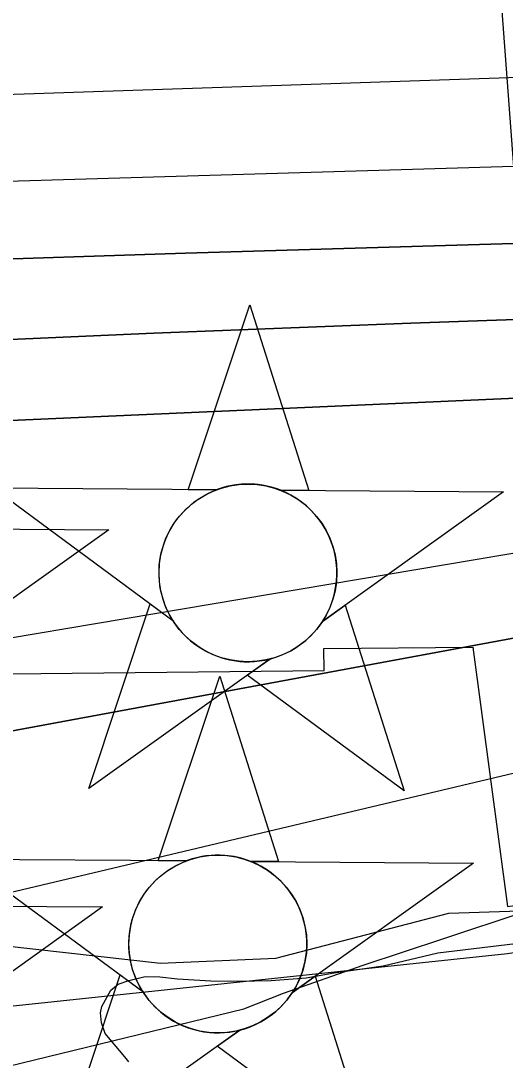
# Model space of a CAD drawing. Extents: x 3704301 to 3742427, y 506229 to 532009.
# Drawn here: x 3716099.1 to 3716265.5, y 518757.3 to 519114.5 of the extents above; entities that cross this region are included whole.
import ezdxf

# ---------------------------------------------------------------- set-up
doc = ezdxf.new("R2010")
doc.units = 0
for name, color, linetype in [('V-CHAN-NAID', 7, 'Continuous'), ('V-RIVR-EDGE', 7, 'Continuous'), ('V-RIVR-RANG', 7, 'Continuous'), ('V-RRAP-FSHR', 7, 'Continuous'), ('V-RRAP-RVMT', 7, 'Continuous'), ('V-SITE-VEGE', 7, 'Continuous'), ('V-TOPO-DPTH', 7, 'Continuous'), ('V-TOPO-MAJR', 7, 'Continuous'), ('V-TOPO-MINR', 7, 'Continuous'), ('V-TOPO-WATR', 7, 'Continuous')]:
    doc.layers.add(name, color=color, linetype=linetype)

msp = doc.modelspace()

# ---------------------------------------------------------------- linework, layer by layer
at = {"layer": 'V-CHAN-NAID'}
for points in [[(3716166.25, 518953.29), (3716156.66, 518953.36), (3716177.79, 519016.84), (3716198.01, 518953.07), (3716188.43, 518953.14), (3716186.85, 518953.71), (3716184.75, 518954.33), (3716182.71, 518954.78), (3716180.68, 518955.09), (3716179.51, 518955.21), (3716177.98, 518955.29), (3716176.26, 518955.29), (3716174.89, 518955.22), (3716172.98, 518955.01), (3716171.61, 518954.8), (3716169.83, 518954.41), (3716168.3, 518953.99), (3716167.27, 518953.66)], [(3716166.25, 518953.29), (3716089.76, 518953.83), (3716151.32, 518908.44), (3716150.21, 518910.34), (3716149.4, 518911.97), (3716148.58, 518913.94), (3716147.88, 518915.99), (3716147.52, 518917.32), (3716147.15, 518918.94), (3716146.91, 518920.39), (3716146.72, 518921.99), (3716146.61, 518923.72), (3716146.6, 518925.3), (3716146.71, 518927.38), (3716146.89, 518929), (3716147.28, 518931.2), (3716147.76, 518933.12), (3716148.37, 518935.01), (3716149.02, 518936.69), (3716149.75, 518938.28), (3716150.56, 518939.81), (3716151.62, 518941.55), (3716152.66, 518943.02), (3716153.66, 518944.29), (3716154.66, 518945.43), (3716155.97, 518946.77), (3716157.02, 518947.73), (3716158.73, 518949.13), (3716159.95, 518950), (3716161.63, 518951.07), (3716163.36, 518952.02), (3716164.81, 518952.7)], [(3716188.43, 518953.14), (3716264.92, 518952.59), (3716202.72, 518908.07), (3716203.63, 518909.56), (3716204.6, 518911.41), (3716205.32, 518912.99), (3716206.06, 518914.95), (3716206.6, 518916.73), (3716207, 518918.37), (3716207.36, 518920.38), (3716207.55, 518921.95), (3716207.67, 518924.16), (3716207.64, 518926.22), (3716207.45, 518928.44), (3716207.19, 518930.2), (3716206.7, 518932.43), (3716206.06, 518934.57), (3716205.31, 518936.55), (3716204.66, 518938), (3716203.65, 518939.91), (3716202.59, 518941.63), (3716201.38, 518943.34), (3716200.12, 518944.88), (3716198.84, 518946.24), (3716197.21, 518947.77), (3716195.47, 518949.19), (3716193.79, 518950.36), (3716191.9, 518951.49), (3716190.43, 518952.26)], [(3716184.68, 518895.16), (3716122.48, 518850.64), (3716143.61, 518914.13), (3716151.32, 518908.44), (3716151.96, 518907.47), (3716153.34, 518905.61), (3716154.56, 518904.2), (3716156.02, 518902.69), (3716157.41, 518901.44), (3716158.86, 518900.29), (3716160.27, 518899.3), (3716161.95, 518898.26), (3716163.66, 518897.35), (3716165.45, 518896.54), (3716166.9, 518895.99), (3716168.52, 518895.46), (3716170.75, 518894.89), (3716172.28, 518894.61), (3716174.31, 518894.35), (3716175.84, 518894.24), (3716177.71, 518894.22), (3716179.39, 518894.3), (3716181.1, 518894.48), (3716183.01, 518894.79)], [(3716202.72, 518908.07), (3716210.51, 518913.65), (3716230.74, 518849.87), (3716176.89, 518889.58), (3716184.68, 518895.16), (3716186.35, 518895.64), (3716187.96, 518896.2), (3716190.12, 518897.11), (3716191.86, 518898), (3716193.72, 518899.11), (3716195.46, 518900.32), (3716197.01, 518901.57), (3716198.3, 518902.74), (3716199.68, 518904.16), (3716200.89, 518905.56), (3716202.01, 518907.03)], [(3716155.92, 518825.74), (3716146.33, 518825.81), (3716167.46, 518889.3), (3716187.68, 518825.52), (3716178.1, 518825.59), (3716176.52, 518826.17), (3716174.42, 518826.79), (3716172.38, 518827.24), (3716170.35, 518827.54), (3716169.18, 518827.66), (3716167.65, 518827.74), (3716165.93, 518827.74), (3716164.56, 518827.67), (3716162.65, 518827.47), (3716161.28, 518827.25), (3716159.5, 518826.86), (3716157.97, 518826.44), (3716156.94, 518826.11)], [(3716155.92, 518825.74), (3716079.43, 518826.29), (3716140.99, 518780.89), (3716139.88, 518782.8), (3716139.07, 518784.42), (3716138.25, 518786.39), (3716137.55, 518788.45), (3716137.19, 518789.77), (3716136.82, 518791.4), (3716136.58, 518792.84), (3716136.39, 518794.44), (3716136.28, 518796.17), (3716136.27, 518797.76), (3716136.38, 518799.83), (3716136.56, 518801.45), (3716136.95, 518803.65), (3716137.43, 518805.57), (3716138.04, 518807.46), (3716138.69, 518809.14), (3716139.42, 518810.73), (3716140.23, 518812.26), (3716141.29, 518814), (3716142.33, 518815.47), (3716143.33, 518816.74), (3716144.33, 518817.88), (3716145.64, 518819.22), (3716146.69, 518820.19), (3716148.4, 518821.58), (3716149.62, 518822.45), (3716151.3, 518823.52), (3716153.03, 518824.47), (3716154.48, 518825.15)], [(3716178.1, 518825.59), (3716254.59, 518825.04), (3716192.39, 518780.52), (3716193.3, 518782.01), (3716194.27, 518783.86), (3716194.99, 518785.44), (3716195.73, 518787.4), (3716196.27, 518789.18), (3716196.67, 518790.82), (3716197.03, 518792.83), (3716197.22, 518794.41), (3716197.34, 518796.61), (3716197.31, 518798.67), (3716197.12, 518800.89), (3716196.86, 518802.65), (3716196.37, 518804.88), (3716195.73, 518807.02), (3716194.98, 518809.01), (3716194.33, 518810.45), (3716193.32, 518812.36), (3716192.26, 518814.09), (3716191.05, 518815.79), (3716189.79, 518817.33), (3716188.51, 518818.69), (3716186.88, 518820.23), (3716185.14, 518821.64), (3716183.46, 518822.81), (3716181.57, 518823.95), (3716180.1, 518824.71)], [(3716174.35, 518767.62), (3716112.15, 518723.09), (3716133.28, 518786.58), (3716140.99, 518780.89), (3716141.63, 518779.92), (3716143.01, 518778.06), (3716144.23, 518776.65), (3716145.69, 518775.15), (3716147.08, 518773.89), (3716148.53, 518772.74), (3716149.94, 518771.75), (3716151.62, 518770.72), (3716153.33, 518769.8), (3716155.12, 518768.99), (3716156.57, 518768.44), (3716158.19, 518767.91), (3716160.42, 518767.34), (3716161.95, 518767.06), (3716163.98, 518766.8), (3716165.51, 518766.7), (3716167.38, 518766.67), (3716169.06, 518766.75), (3716170.77, 518766.93), (3716172.68, 518767.24)], [(3716192.39, 518780.52), (3716200.18, 518786.1), (3716220.41, 518722.33), (3716166.56, 518762.04), (3716174.35, 518767.62), (3716176.02, 518768.09), (3716177.63, 518768.65), (3716179.79, 518769.57), (3716181.53, 518770.45), (3716183.39, 518771.56), (3716185.13, 518772.78), (3716186.68, 518774.02), (3716187.97, 518775.19), (3716189.35, 518776.61), (3716190.56, 518778.01), (3716191.68, 518779.48)]]:
    msp.add_lwpolyline(points, close=True, dxfattribs=at)
for points in [[(3716052.86, 518940.14), (3716129.36, 518939.59), (3716067.15, 518895.07)], [(3716050.74, 518810.46), (3716127.24, 518809.92), (3716065.03, 518765.4)]]:
    msp.add_lwpolyline(points, dxfattribs=at)
for centre in [(3716177.14, 518924.76), (3716166.81, 518797.21)]:
    msp.add_circle(centre, 30.54, dxfattribs=at)
at = {"layer": 'V-RIVR-EDGE'}
msp.add_lwpolyline([(3715381.57, 518752.87), (3715514.87, 518762.14), (3715664.97, 518770.17), (3715788.05, 518774.07), (3715882.9, 518776.24), (3715968.79, 518793.44), (3716056.44, 518792.62), (3716093.07, 518796.73), (3716147.08, 518790.59), (3716186.71, 518792.3), (3716246.18, 518807.76), (3716277.4, 518808.88), (3716335.06, 518823.15), (3716419.15, 518840.35), (3716485.84, 518859.39)], dxfattribs=at)
at = {"layer": 'V-RIVR-RANG'}
msp.add_line((3716297.68, 518670.85), (3716222.01, 519688.04), dxfattribs=at)
at = {"layer": 'V-RRAP-FSHR'}
msp.add_lwpolyline([(3713987.63, 518174.25), (3714448.77, 518564.74), (3714742.22, 518696.93), (3715881.89, 518753.27), (3716266.25, 518793.9), (3716843.09, 518890.74), (3717110.33, 518911.18), (3717741.27, 518924), (3718486.43, 518954.95), (3719294.78, 519011.25), (3719786.26, 519085.76), (3720431.33, 519110.59), (3720895.93, 519113.08), (3721218.47, 519068.37), (3721397.65, 519012.49), (3721721.32, 518965.44), (3721950.57, 518904.45), (3722606.87, 518712.52), (3722865.69, 518669.47), (3723100.48, 518674.85), (3723533.38, 518647.14), (3724154.01, 518572.99), (3724673.75, 518469.16)], dxfattribs=at)
at = {"layer": 'V-RRAP-RVMT'}
for points in [[(3715490.75, 518749.18), (3715491.34, 518761.89), (3715640.18, 518763.34), (3715640.18, 518763.78), (3715784.38, 518765.17), (3715784.28, 518774.76), (3715924.75, 518776.18), (3715923.79, 518870.88), (3716062.86, 518872.3), (3716062.68, 518889.76), (3716203.28, 518891.18), (3716203.25, 518898.76), (3716254.33, 518899.26)], [(3716254.33, 518899.26), (3716266.31, 518810.09), (3716372.46, 518824.34), (3716371.36, 518832.52), (3716512.07, 518851.41)]]:
    msp.add_lwpolyline(points, dxfattribs=at)
at = {"layer": 'V-SITE-VEGE'}
msp.add_lwpolyline([(3716136.27, 518756.66), (3716134.86, 518758.41), (3716128.13, 518766.47), (3716126.9, 518770.14), (3716126.48, 518773.51), (3716127.02, 518775.67), (3716130.07, 518781.39), (3716132.62, 518783.39), (3716136.22, 518784.7), (3716141.84, 518785.99), (3716146.84, 518785.86), (3716152.96, 518785.28), (3716164.38, 518784.5), (3716174.02, 518784.41), (3716185.08, 518784.68), (3716197.11, 518785.54), (3716206.77, 518787.24), (3716223.52, 518789.69), (3716242.32, 518794.22), (3716302.3, 518801.35)], dxfattribs=at)
at = {"layer": 'V-TOPO-DPTH'}
for points in [[(3713507.27, 519148.08), (3714339.1, 518777.2), (3714416.27, 518758.16), (3714441.7, 518758.84), (3714467.13, 518759.41), (3714492.56, 518759.91), (3715113.93, 518770.85), (3715173.64, 518771.87), (3715233.35, 518772.85), (3715293.06, 518773.77), (3715352.77, 518774.64), (3715388.9, 518775.16), (3715430.54, 518776.03), (3715472.16, 518777.3), (3715513.76, 518779.13), (3715555.35, 518781.35), (3715569.94, 518782.23), (3715604.17, 518784.76), (3715638.35, 518787.91), (3715672.42, 518791.97), (3716515.13, 518948.04)], [(3716515.13, 518948.04), (3715672.42, 518791.97), (3715638.35, 518787.91), (3715604.17, 518784.76), (3715569.94, 518782.23), (3715555.35, 518781.35), (3715513.76, 518779.13), (3715472.16, 518777.3), (3715430.54, 518776.03), (3715388.9, 518775.16), (3715352.77, 518774.64), (3715293.06, 518773.77), (3715233.35, 518772.85), (3715173.64, 518771.87), (3715113.93, 518770.85), (3714492.56, 518759.91), (3714467.13, 518759.41), (3714441.7, 518758.84), (3714416.27, 518758.16), (3714339.1, 518777.2), (3713507.27, 519148.08)], [(3713587.02, 519043.66), (3713771.83, 518821.81), (3713918.85, 518621.86), (3714018.82, 518504.24), (3714112.92, 518427.79), (3714207.01, 518439.56), (3714265.82, 518516.01), (3714295.22, 518604.22), (3714377.55, 518645.39), (3714471.65, 518645.39), (3714824.5, 518657.15), (3715289.09, 518657.15), (3715788.96, 518680.67), (3716175.73, 518774.96)], [(3716524.59, 519045.48), (3716155.69, 519034.61), (3716071.93, 519031.91), (3715988.18, 519028.89), (3715904.45, 519025.39), (3715820.74, 519021.58), (3715712.14, 519016.32), (3715682.74, 519014.77), (3715653.35, 519013.04), (3715623.98, 519011.06), (3715594.61, 519008.91), (3715421.73, 518995.46), (3715394.56, 518992.93), (3715367.47, 518989.84), (3715340.48, 518985.91), (3715313.57, 518981.43), (3715286.71, 518976.55), (3715259.84, 518971.72)], [(3716524.59, 519045.48), (3716155.69, 519034.61), (3716071.93, 519031.91), (3715988.18, 519028.89), (3715904.45, 519025.39), (3715820.74, 519021.58), (3715712.14, 519016.32), (3715682.74, 519014.77), (3715653.35, 519013.04), (3715623.98, 519011.06), (3715594.61, 519008.91), (3715421.73, 518995.46), (3715394.56, 518992.93), (3715367.47, 518989.84), (3715340.48, 518985.91), (3715313.57, 518981.43), (3715286.71, 518976.55), (3715259.84, 518971.72)], [(3716549.65, 519020.5), (3716409.56, 519016.47), (3716321.29, 519013.7), (3716233.02, 519010.63), (3716144.78, 519007.11), (3716056.54, 519003.3), (3715681.5, 518986.11), (3715666.48, 518985.36), (3715651.46, 518984.53), (3715636.45, 518983.58), (3715621.44, 518982.55), (3715527.2, 518975.7), (3715514.47, 518974.51), (3715501.78, 518972.99), (3715489.17, 518970.95), (3715476.61, 518968.57), (3715464.08, 518965.94), (3715451.55, 518963.31), (3715439.02, 518960.68), (3715426.49, 518958.05), (3715078.46, 518911.1)], [(3715078.46, 518911.1), (3715426.49, 518958.05), (3715439.02, 518960.68), (3715451.55, 518963.31), (3715464.08, 518965.94), (3715476.61, 518968.57), (3715489.17, 518970.95), (3715501.78, 518972.99), (3715514.47, 518974.51), (3715527.2, 518975.7), (3715621.44, 518982.55), (3715636.45, 518983.58), (3715651.46, 518984.53), (3715666.48, 518985.36), (3715681.5, 518986.11), (3716056.54, 519003.3), (3716144.78, 519007.11), (3716233.02, 519010.63), (3716321.29, 519013.7), (3716409.56, 519016.47), (3716549.65, 519020.5)], [(3716469.63, 518993.46), (3716440.68, 518992.35), (3716411.74, 518991.14), (3715652.34, 518957.5), (3715651, 518957.44), (3715649.67, 518957.37), (3715648.33, 518957.29), (3715646.99, 518957.2), (3715638.13, 518956.59), (3715637.09, 518956.5), (3715636.05, 518956.36), (3715635.03, 518956.18), (3715634.01, 518955.96), (3715633.22, 518955.56), (3715632.62, 518955.02), (3715632.32, 518954.27), (3715632.21, 518953.39), (3715036.55, 518848.69)], [(3715036.55, 518848.69), (3715632.21, 518953.39), (3715632.32, 518954.27), (3715632.62, 518955.02), (3715633.22, 518955.56), (3715634.01, 518955.96), (3715635.03, 518956.18), (3715636.05, 518956.36), (3715637.09, 518956.5), (3715638.13, 518956.59), (3715646.99, 518957.2), (3715648.33, 518957.29), (3715649.67, 518957.37), (3715651, 518957.44), (3715652.34, 518957.5), (3716411.74, 518991.14), (3716440.68, 518992.35), (3716469.63, 518993.46)], [(3716175.73, 518774.96), (3716189.31, 518780.25), (3716216.73, 518789.94), (3716244.39, 518799.07), (3716272.02, 518808.31), (3716299.59, 518817.7), (3716327.13, 518827.19), (3716470.23, 518876.96)]]:
    msp.add_lwpolyline(points, dxfattribs=at)
at = {"layer": 'V-TOPO-MAJR'}
msp.add_lwpolyline([(3715233.1, 519007.03), (3715278.05, 519011.97), (3715323.08, 519016.28), (3715616.04, 519041.17), (3715635.7, 519042.75), (3715655.37, 519044.19), (3715675.05, 519045.45), (3715694.74, 519046.59), (3715714.44, 519047.56), (3715734.14, 519048.44), (3715753.85, 519049.18), (3715773.56, 519049.84), (3716542.78, 519072.74)], dxfattribs=at)
at = {"layer": 'V-TOPO-MINR'}
for points in [[(3713507.27, 519148.08), (3714339.1, 518777.2), (3714416.27, 518758.16), (3714441.7, 518758.84), (3714467.13, 518759.41), (3714492.56, 518759.91), (3715113.93, 518770.85), (3715173.64, 518771.87), (3715233.35, 518772.85), (3715293.06, 518773.77), (3715352.77, 518774.64), (3715388.9, 518775.16), (3715430.54, 518776.03), (3715472.16, 518777.3), (3715513.76, 518779.13), (3715555.35, 518781.35), (3715569.94, 518782.23), (3715604.17, 518784.76), (3715638.35, 518787.91), (3715672.42, 518791.97), (3716515.13, 518948.04)], [(3715230.14, 519040.27), (3715408.89, 519059.04), (3715429.46, 519061.14), (3715450.03, 519063.17), (3715470.62, 519065.09), (3715491.21, 519066.94), (3715511.82, 519068.56), (3715532.44, 519069.95), (3715553.08, 519071.01), (3715573.73, 519071.83), (3715594.85, 519072.51), (3715626.08, 519073.51), (3715657.3, 519074.53), (3715688.53, 519075.56), (3715719.75, 519076.6), (3716300.71, 519096.12), (3716348.67, 519097.78), (3716396.63, 519099.5), (3716444.59, 519101.32), (3716492.55, 519103.2)], [(3715259.84, 518971.72), (3715286.71, 518976.55), (3715313.57, 518981.43), (3715340.48, 518985.91), (3715367.47, 518989.84), (3715394.56, 518992.93), (3715421.73, 518995.46), (3715594.61, 519008.91), (3715623.98, 519011.06), (3715653.35, 519013.04), (3715682.74, 519014.77), (3715712.14, 519016.32), (3715820.74, 519021.58), (3715904.45, 519025.39), (3715988.18, 519028.89), (3716071.93, 519031.91), (3716155.69, 519034.61), (3716524.59, 519045.48)], [(3715078.46, 518911.1), (3715426.49, 518958.05), (3715439.02, 518960.68), (3715451.55, 518963.31), (3715464.08, 518965.94), (3715476.61, 518968.57), (3715489.17, 518970.95), (3715501.78, 518972.99), (3715514.47, 518974.51), (3715527.2, 518975.7), (3715621.44, 518982.55), (3715636.45, 518983.58), (3715651.46, 518984.53), (3715666.48, 518985.36), (3715681.5, 518986.11), (3716056.54, 519003.3), (3716144.78, 519007.11), (3716233.02, 519010.63), (3716321.29, 519013.7), (3716409.56, 519016.47), (3716549.65, 519020.5)], [(3715036.55, 518848.69), (3715632.21, 518953.39), (3715632.32, 518954.27), (3715632.62, 518955.02), (3715633.22, 518955.56), (3715634.01, 518955.96), (3715635.03, 518956.18), (3715636.05, 518956.36), (3715637.09, 518956.5), (3715638.13, 518956.59), (3715646.99, 518957.2), (3715648.33, 518957.29), (3715649.67, 518957.37), (3715651, 518957.44), (3715652.34, 518957.5), (3716411.74, 518991.14), (3716440.68, 518992.35), (3716469.63, 518993.46)], [(3715198.37, 518812.54), (3715309.05, 518815.39), (3715419.73, 518818.58), (3715611.57, 518824.56), (3715626.3, 518825.21), (3715641.01, 518826.13), (3715655.69, 518827.43), (3715670.35, 518828.99), (3715770.88, 518841.04), (3715781.96, 518842.84), (3715792.88, 518845.23), (3715803.56, 518848.52), (3715814.09, 518852.41), (3715824.5, 518856.73), (3716585.13, 518985.07)], [(3715900.25, 518758.17), (3715901.76, 518758.82), (3715950.35, 518776.45), (3715999.68, 518792.21), (3716543.84, 518921.29)]]:
    msp.add_lwpolyline(points, dxfattribs=at)
at = {"layer": 'V-TOPO-WATR'}
for points in [[(3713587.02, 519043.66), (3713771.83, 518821.81), (3713918.85, 518621.86), (3714018.82, 518504.24), (3714112.92, 518427.79), (3714207.01, 518439.56), (3714265.82, 518516.01), (3714295.22, 518604.22), (3714377.55, 518645.39), (3714471.65, 518645.39), (3714824.5, 518657.15), (3715289.09, 518657.15), (3715788.96, 518680.67), (3716175.73, 518774.96)], [(3716175.73, 518774.96), (3716189.31, 518780.25), (3716216.73, 518789.94), (3716244.39, 518799.07), (3716272.02, 518808.31), (3716299.59, 518817.7), (3716327.13, 518827.19), (3716470.23, 518876.96)]]:
    msp.add_lwpolyline(points, dxfattribs=at)

doc.saveas('drawing.dxf')
